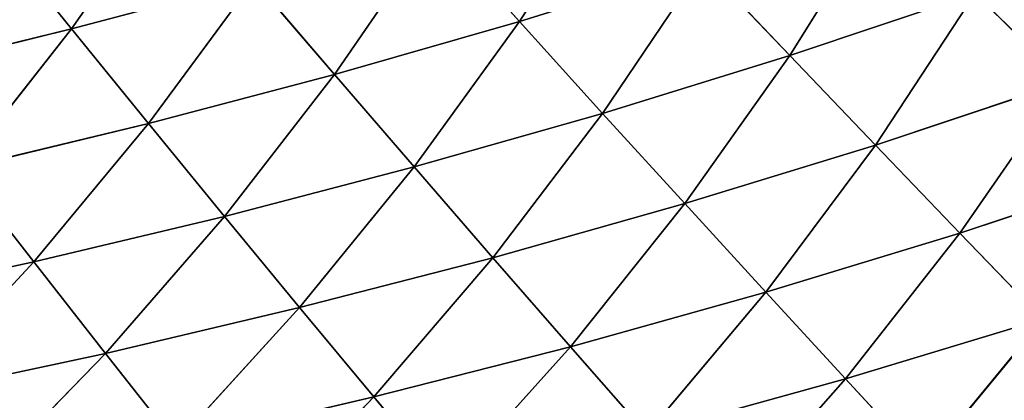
# Model space of a CAD drawing. Extents: x 0 to 605, y 0 to 400.
# Tile 746 of 1056: x 406 to 432, y 47 to 57. Entities that reach past the tile are written whole.
import ezdxf

# ---------------------------------------------------------------- set-up
doc = ezdxf.new("R2010")
doc.units = 0
doc.header["$LTSCALE"] = 25.4
doc.layers.get('0').update_dxf_attribs({"linetype": 'CONTINUOUS'})

# ---------------------------------------------------------------- blocks, each defined once
blk = doc.blocks.new('ATLANTA610_-_S_STL')
at = {"color": 0}
for p, q in [((425.082, 64.804, 356.092), (428.364, 62.083, 352.367)), ((425.082, 64.804, 356.092), (428.364, 62.083, 352.367)), ((430.444, 64.579, 354.621), (428.364, 62.083, 352.367)), ((430.444, 64.579, 354.621), (428.364, 62.083, 352.367)), ((433.6, 61.863, 350.785), (430.444, 64.579, 354.621)), ((433.6, 61.863, 350.785), (430.444, 64.579, 354.621)), ((415.844, 60.159, 352.847), (412.444, 62.765, 356.401)), ((415.844, 60.159, 352.847), (412.444, 62.765, 356.401)), ((417.781, 62.534, 355.17), (415.844, 60.159, 352.847)), ((417.781, 62.534, 355.17), (415.844, 60.159, 352.847)), ((417.781, 62.534, 355.17), (421.062, 59.935, 351.513)), ((417.781, 62.534, 355.17), (421.062, 59.935, 351.513)), ((423.089, 62.307, 353.827), (421.062, 59.935, 351.513)), ((423.089, 62.307, 353.827), (421.062, 59.935, 351.513)), ((428.364, 62.083, 352.367), (423.089, 62.307, 353.827)), ((428.364, 62.083, 352.367), (423.089, 62.307, 353.827)), ((426.246, 59.714, 350.064), (423.089, 62.307, 353.827)), ((426.246, 59.714, 350.064), (423.089, 62.307, 353.827)), ((428.364, 62.083, 352.367), (426.246, 59.714, 350.064)), ((428.364, 62.083, 352.367), (426.246, 59.714, 350.064)), ((428.364, 62.083, 352.367), (431.394, 59.497, 348.496)), ((433.6, 61.863, 350.785), (428.364, 62.083, 352.367)), ((433.6, 61.863, 350.785), (428.364, 62.083, 352.367)), ((428.364, 62.083, 352.367), (431.394, 59.497, 348.496)), ((433.6, 61.863, 350.785), (431.394, 59.497, 348.496)), ((433.6, 61.863, 350.785), (431.394, 59.497, 348.496)), ((408.723, 58.129, 351.69), (405.327, 60.618, 355.189)), ((408.723, 58.129, 351.69), (405.327, 60.618, 355.189)), ((408.723, 58.129, 351.69), (410.598, 60.387, 354.071)), ((408.723, 58.129, 351.69), (410.598, 60.387, 354.071)), ((410.598, 60.387, 354.071), (413.877, 57.905, 350.474)), ((410.598, 60.387, 354.071), (413.877, 57.905, 350.474)), ((410.598, 60.387, 354.071), (415.844, 60.159, 352.847)), ((410.598, 60.387, 354.071), (415.844, 60.159, 352.847)), ((413.877, 57.905, 350.474), (415.844, 60.159, 352.847)), ((413.877, 57.905, 350.474), (415.844, 60.159, 352.847)), ((421.062, 59.935, 351.513), (415.844, 60.159, 352.847)), ((421.062, 59.935, 351.513), (415.844, 60.159, 352.847)), ((419.003, 57.685, 349.15), (415.844, 60.159, 352.847)), ((419.003, 57.685, 349.15), (415.844, 60.159, 352.847)), ((421.062, 59.935, 351.513), (419.003, 57.685, 349.15)), ((421.062, 59.935, 351.513), (419.003, 57.685, 349.15)), ((421.062, 59.935, 351.513), (424.096, 57.468, 347.713)), ((426.246, 59.714, 350.064), (421.062, 59.935, 351.513)), ((426.246, 59.714, 350.064), (421.062, 59.935, 351.513)), ((421.062, 59.935, 351.513), (424.096, 57.468, 347.713)), ((426.246, 59.714, 350.064), (424.096, 57.468, 347.713)), ((426.246, 59.714, 350.064), (424.096, 57.468, 347.713)), ((431.394, 59.497, 348.496), (426.246, 59.714, 350.064)), ((431.394, 59.497, 348.496), (426.246, 59.714, 350.064)), ((429.153, 57.256, 346.16), (426.246, 59.714, 350.064)), ((429.153, 57.256, 346.16), (426.246, 59.714, 350.064)), ((431.394, 59.497, 348.496), (429.153, 57.256, 346.16)), ((431.394, 59.497, 348.496), (429.153, 57.256, 346.16)), ((431.394, 59.497, 348.496), (434.168, 57.047, 344.485)), ((436.498, 59.284, 346.804), (431.394, 59.497, 348.496)), ((436.498, 59.284, 346.804), (431.394, 59.497, 348.496)), ((431.394, 59.497, 348.496), (434.168, 57.047, 344.485)), ((403.545, 58.355, 352.803), (406.822, 55.986, 349.261)), ((403.545, 58.355, 352.803), (406.822, 55.986, 349.261)), ((403.545, 58.355, 352.803), (408.723, 58.129, 351.69)), ((403.545, 58.355, 352.803), (408.723, 58.129, 351.69)), ((406.822, 55.986, 349.261), (408.723, 58.129, 351.69)), ((406.822, 55.986, 349.261), (408.723, 58.129, 351.69)), ((411.882, 55.768, 348.053), (408.723, 58.129, 351.69)), ((408.723, 58.129, 351.69), (413.877, 57.905, 350.474)), ((408.723, 58.129, 351.69), (413.877, 57.905, 350.474)), ((411.882, 55.768, 348.053), (408.723, 58.129, 351.69)), ((411.882, 55.768, 348.053), (413.877, 57.905, 350.474)), ((411.882, 55.768, 348.053), (413.877, 57.905, 350.474)), ((413.877, 57.905, 350.474), (416.915, 55.553, 346.74)), ((413.877, 57.905, 350.474), (416.915, 55.553, 346.74)), ((413.877, 57.905, 350.474), (419.003, 57.685, 349.15)), ((413.877, 57.905, 350.474), (419.003, 57.685, 349.15)), ((416.915, 55.553, 346.74), (419.003, 57.685, 349.15)), ((416.915, 55.553, 346.74), (419.003, 57.685, 349.15)), ((424.096, 57.468, 347.713), (419.003, 57.685, 349.15)), ((424.096, 57.468, 347.713), (419.003, 57.685, 349.15)), ((421.916, 55.342, 345.317), (419.003, 57.685, 349.15)), ((421.916, 55.342, 345.317), (419.003, 57.685, 349.15)), ((424.096, 57.468, 347.713), (421.916, 55.342, 345.317)), ((424.096, 57.468, 347.713), (421.916, 55.342, 345.317)), ((424.096, 57.468, 347.713), (426.881, 55.135, 343.779)), ((429.153, 57.256, 346.16), (424.096, 57.468, 347.713)), ((429.153, 57.256, 346.16), (424.096, 57.468, 347.713)), ((424.096, 57.468, 347.713), (426.881, 55.135, 343.779)), ((429.153, 57.256, 346.16), (426.881, 55.135, 343.779)), ((429.153, 57.256, 346.16), (426.881, 55.135, 343.779)), ((434.168, 57.047, 344.485), (429.153, 57.256, 346.16)), ((434.168, 57.047, 344.485), (429.153, 57.256, 346.16)), ((431.805, 54.932, 342.123), (429.153, 57.256, 346.16)), ((431.805, 54.932, 342.123), (429.153, 57.256, 346.16)), ((434.168, 57.047, 344.485), (431.805, 54.932, 342.123)), ((434.168, 57.047, 344.485), (431.805, 54.932, 342.123)), ((406.822, 55.986, 349.261), (401.738, 56.207, 350.367)), ((406.822, 55.986, 349.261), (401.738, 56.207, 350.367)), ((406.822, 55.986, 349.261), (404.897, 53.955, 346.785)), ((406.822, 55.986, 349.261), (404.897, 53.955, 346.785)), ((406.822, 55.986, 349.261), (409.862, 53.743, 345.587)), ((406.822, 55.986, 349.261), (409.862, 53.743, 345.587)), ((406.822, 55.986, 349.261), (411.882, 55.768, 348.053)), ((406.822, 55.986, 349.261), (411.882, 55.768, 348.053)), ((409.862, 53.743, 345.587), (411.882, 55.768, 348.053)), ((409.862, 53.743, 345.587), (411.882, 55.768, 348.053)), ((414.801, 53.535, 344.285), (411.882, 55.768, 348.053)), ((411.882, 55.768, 348.053), (416.915, 55.553, 346.74)), ((411.882, 55.768, 348.053), (416.915, 55.553, 346.74)), ((414.801, 53.535, 344.285), (411.882, 55.768, 348.053)), ((414.801, 53.535, 344.285), (416.915, 55.553, 346.74)), ((414.801, 53.535, 344.285), (416.915, 55.553, 346.74)), ((416.915, 55.553, 346.74), (419.708, 53.331, 342.876)), ((416.915, 55.553, 346.74), (419.708, 53.331, 342.876)), ((416.915, 55.553, 346.74), (421.916, 55.342, 345.317)), ((416.915, 55.553, 346.74), (421.916, 55.342, 345.317)), ((419.708, 53.331, 342.876), (421.916, 55.342, 345.317)), ((419.708, 53.331, 342.876), (421.916, 55.342, 345.317)), ((426.881, 55.135, 343.779), (421.916, 55.342, 345.317)), ((426.881, 55.135, 343.779), (421.916, 55.342, 345.317)), ((424.581, 53.13, 341.355), (421.916, 55.342, 345.317)), ((424.581, 53.13, 341.355), (421.916, 55.342, 345.317)), ((426.881, 55.135, 343.779), (424.581, 53.13, 341.355)), ((426.881, 55.135, 343.779), (424.581, 53.13, 341.355)), ((426.881, 55.135, 343.779), (429.413, 52.934, 339.718)), ((431.805, 54.932, 342.123), (426.881, 55.135, 343.779)), ((431.805, 54.932, 342.123), (426.881, 55.135, 343.779)), ((426.881, 55.135, 343.779), (429.413, 52.934, 339.718)), ((409.862, 53.743, 345.587), (404.897, 53.955, 346.785)), ((409.862, 53.743, 345.587), (404.897, 53.955, 346.785)), ((407.82, 51.828, 343.075), (404.897, 53.955, 346.785)), ((407.82, 51.828, 343.075), (404.897, 53.955, 346.785)), ((409.862, 53.743, 345.587), (407.82, 51.828, 343.075)), ((409.862, 53.743, 345.587), (407.82, 51.828, 343.075)), ((409.862, 53.743, 345.587), (412.664, 51.627, 341.787)), ((409.862, 53.743, 345.587), (412.664, 51.627, 341.787)), ((409.862, 53.743, 345.587), (414.801, 53.535, 344.285)), ((409.862, 53.743, 345.587), (414.801, 53.535, 344.285)), ((412.664, 51.627, 341.787), (414.801, 53.535, 344.285)), ((412.664, 51.627, 341.787), (414.801, 53.535, 344.285)), ((417.477, 51.43, 340.393), (414.801, 53.535, 344.285)), ((414.801, 53.535, 344.285), (419.708, 53.331, 342.876)), ((414.801, 53.535, 344.285), (419.708, 53.331, 342.876)), ((417.477, 51.43, 340.393), (414.801, 53.535, 344.285)), ((417.477, 51.43, 340.393), (419.708, 53.331, 342.876)), ((417.477, 51.43, 340.393), (419.708, 53.331, 342.876)), ((419.708, 53.331, 342.876), (422.256, 51.237, 338.889)), ((419.708, 53.331, 342.876), (422.256, 51.237, 338.889)), ((419.708, 53.331, 342.876), (424.581, 53.13, 341.355)), ((419.708, 53.331, 342.876), (424.581, 53.13, 341.355)), ((402.95, 52.032, 344.263), (407.82, 51.828, 343.075)), ((402.95, 52.032, 344.263), (407.82, 51.828, 343.075)), ((405.758, 50.018, 340.521), (407.82, 51.828, 343.075)), ((405.758, 50.018, 340.521), (407.82, 51.828, 343.075)), ((412.664, 51.627, 341.787), (407.82, 51.828, 343.075)), ((412.664, 51.627, 341.787), (407.82, 51.828, 343.075)), ((410.505, 49.825, 339.247), (407.82, 51.828, 343.075)), ((410.505, 49.825, 339.247), (407.82, 51.828, 343.075))]:
    blk.add_line(p, q, dxfattribs=at)
mesh = blk.add_polyface(dxfattribs=at)
corners = [(425.082, 64.804, 356.092), (428.364, 62.083, 352.367), (423.089, 62.307, 353.827)]
mesh.append_faces([[corners[k] for k in face] for face in [(0, 1, 2)]], dxfattribs={"color": 0})
mesh = blk.add_polyface(dxfattribs=at)
corners = [(425.082, 64.804, 356.092), (430.444, 64.579, 354.621), (428.364, 62.083, 352.367)]
mesh.append_faces([[corners[k] for k in face] for face in [(0, 1, 2)]], dxfattribs={"color": 0})
mesh = blk.add_polyface(dxfattribs=at)
corners = [(430.444, 64.579, 354.621), (433.6, 61.863, 350.785), (428.364, 62.083, 352.367)]
mesh.append_faces([[corners[k] for k in face] for face in [(0, 1, 2)]], dxfattribs={"color": 0})
mesh = blk.add_polyface(dxfattribs=at)
corners = [(430.444, 64.579, 354.621), (435.768, 64.358, 353.027), (433.6, 61.863, 350.785)]
mesh.append_faces([[corners[k] for k in face] for face in [(0, 1, 2)]], dxfattribs={"color": 0})
mesh = blk.add_polyface(dxfattribs=at)
corners = [(412.444, 62.765, 356.401), (415.844, 60.159, 352.847), (410.598, 60.387, 354.071)]
mesh.append_faces([[corners[k] for k in face] for face in [(0, 1, 2)]], dxfattribs={"color": 0})
mesh = blk.add_polyface(dxfattribs=at)
corners = [(412.444, 62.765, 356.401), (417.781, 62.534, 355.17), (415.844, 60.159, 352.847)]
mesh.append_faces([[corners[k] for k in face] for face in [(0, 1, 2)]], dxfattribs={"color": 0})
mesh = blk.add_polyface(dxfattribs=at)
corners = [(417.781, 62.534, 355.17), (421.062, 59.935, 351.513), (415.844, 60.159, 352.847)]
mesh.append_faces([[corners[k] for k in face] for face in [(0, 1, 2)]], dxfattribs={"color": 0})
mesh = blk.add_polyface(dxfattribs=at)
corners = [(417.781, 62.534, 355.17), (423.089, 62.307, 353.827), (421.062, 59.935, 351.513)]
mesh.append_faces([[corners[k] for k in face] for face in [(0, 1, 2)]], dxfattribs={"color": 0})
mesh = blk.add_polyface(dxfattribs=at)
corners = [(423.089, 62.307, 353.827), (426.246, 59.714, 350.064), (421.062, 59.935, 351.513)]
mesh.append_faces([[corners[k] for k in face] for face in [(0, 1, 2)]], dxfattribs={"color": 0})
mesh = blk.add_polyface(dxfattribs=at)
corners = [(423.089, 62.307, 353.827), (428.364, 62.083, 352.367), (426.246, 59.714, 350.064)]
mesh.append_faces([[corners[k] for k in face] for face in [(0, 1, 2)]], dxfattribs={"color": 0})
mesh = blk.add_polyface(dxfattribs=at)
corners = [(428.364, 62.083, 352.367), (431.394, 59.497, 348.496), (426.246, 59.714, 350.064)]
mesh.append_faces([[corners[k] for k in face] for face in [(0, 1, 2)]], dxfattribs={"color": 0})
mesh = blk.add_polyface(dxfattribs=at)
corners = [(428.364, 62.083, 352.367), (433.6, 61.863, 350.785), (431.394, 59.497, 348.496)]
mesh.append_faces([[corners[k] for k in face] for face in [(0, 1, 2)]], dxfattribs={"color": 0})
mesh = blk.add_polyface(dxfattribs=at)
corners = [(433.6, 61.863, 350.785), (436.498, 59.284, 346.804), (431.394, 59.497, 348.496)]
mesh.append_faces([[corners[k] for k in face] for face in [(0, 1, 2)]], dxfattribs={"color": 0})
mesh = blk.add_polyface(dxfattribs=at)
corners = [(405.327, 60.618, 355.189), (408.723, 58.129, 351.69), (403.545, 58.355, 352.803)]
mesh.append_faces([[corners[k] for k in face] for face in [(0, 1, 2)]], dxfattribs={"color": 0})
mesh = blk.add_polyface(dxfattribs=at)
corners = [(405.327, 60.618, 355.189), (410.598, 60.387, 354.071), (408.723, 58.129, 351.69)]
mesh.append_faces([[corners[k] for k in face] for face in [(0, 1, 2)]], dxfattribs={"color": 0})
mesh = blk.add_polyface(dxfattribs=at)
corners = [(410.598, 60.387, 354.071), (413.877, 57.905, 350.474), (408.723, 58.129, 351.69)]
mesh.append_faces([[corners[k] for k in face] for face in [(0, 1, 2)]], dxfattribs={"color": 0})
mesh = blk.add_polyface(dxfattribs=at)
corners = [(410.598, 60.387, 354.071), (415.844, 60.159, 352.847), (413.877, 57.905, 350.474)]
mesh.append_faces([[corners[k] for k in face] for face in [(0, 1, 2)]], dxfattribs={"color": 0})
mesh = blk.add_polyface(dxfattribs=at)
corners = [(415.844, 60.159, 352.847), (419.003, 57.685, 349.15), (413.877, 57.905, 350.474)]
mesh.append_faces([[corners[k] for k in face] for face in [(0, 1, 2)]], dxfattribs={"color": 0})
mesh = blk.add_polyface(dxfattribs=at)
corners = [(415.844, 60.159, 352.847), (421.062, 59.935, 351.513), (419.003, 57.685, 349.15)]
mesh.append_faces([[corners[k] for k in face] for face in [(0, 1, 2)]], dxfattribs={"color": 0})
mesh = blk.add_polyface(dxfattribs=at)
corners = [(421.062, 59.935, 351.513), (424.096, 57.468, 347.713), (419.003, 57.685, 349.15)]
mesh.append_faces([[corners[k] for k in face] for face in [(0, 1, 2)]], dxfattribs={"color": 0})
mesh = blk.add_polyface(dxfattribs=at)
corners = [(421.062, 59.935, 351.513), (426.246, 59.714, 350.064), (424.096, 57.468, 347.713)]
mesh.append_faces([[corners[k] for k in face] for face in [(0, 1, 2)]], dxfattribs={"color": 0})
mesh = blk.add_polyface(dxfattribs=at)
corners = [(426.246, 59.714, 350.064), (429.153, 57.256, 346.16), (424.096, 57.468, 347.713)]
mesh.append_faces([[corners[k] for k in face] for face in [(0, 1, 2)]], dxfattribs={"color": 0})
mesh = blk.add_polyface(dxfattribs=at)
corners = [(426.246, 59.714, 350.064), (431.394, 59.497, 348.496), (429.153, 57.256, 346.16)]
mesh.append_faces([[corners[k] for k in face] for face in [(0, 1, 2)]], dxfattribs={"color": 0})
mesh = blk.add_polyface(dxfattribs=at)
corners = [(431.394, 59.497, 348.496), (434.168, 57.047, 344.485), (429.153, 57.256, 346.16)]
mesh.append_faces([[corners[k] for k in face] for face in [(0, 1, 2)]], dxfattribs={"color": 0})
mesh = blk.add_polyface(dxfattribs=at)
corners = [(431.394, 59.497, 348.496), (436.498, 59.284, 346.804), (434.168, 57.047, 344.485)]
mesh.append_faces([[corners[k] for k in face] for face in [(0, 1, 2)]], dxfattribs={"color": 0})
mesh = blk.add_polyface(dxfattribs=at)
corners = [(403.545, 58.355, 352.803), (406.822, 55.986, 349.261), (401.738, 56.207, 350.367)]
mesh.append_faces([[corners[k] for k in face] for face in [(0, 1, 2)]], dxfattribs={"color": 0})
mesh = blk.add_polyface(dxfattribs=at)
corners = [(403.545, 58.355, 352.803), (408.723, 58.129, 351.69), (406.822, 55.986, 349.261)]
mesh.append_faces([[corners[k] for k in face] for face in [(0, 1, 2)]], dxfattribs={"color": 0})
mesh = blk.add_polyface(dxfattribs=at)
corners = [(408.723, 58.129, 351.69), (411.882, 55.768, 348.053), (406.822, 55.986, 349.261)]
mesh.append_faces([[corners[k] for k in face] for face in [(0, 1, 2)]], dxfattribs={"color": 0})
mesh = blk.add_polyface(dxfattribs=at)
corners = [(408.723, 58.129, 351.69), (413.877, 57.905, 350.474), (411.882, 55.768, 348.053)]
mesh.append_faces([[corners[k] for k in face] for face in [(0, 1, 2)]], dxfattribs={"color": 0})
mesh = blk.add_polyface(dxfattribs=at)
corners = [(413.877, 57.905, 350.474), (416.915, 55.553, 346.74), (411.882, 55.768, 348.053)]
mesh.append_faces([[corners[k] for k in face] for face in [(0, 1, 2)]], dxfattribs={"color": 0})
mesh = blk.add_polyface(dxfattribs=at)
corners = [(413.877, 57.905, 350.474), (419.003, 57.685, 349.15), (416.915, 55.553, 346.74)]
mesh.append_faces([[corners[k] for k in face] for face in [(0, 1, 2)]], dxfattribs={"color": 0})
mesh = blk.add_polyface(dxfattribs=at)
corners = [(419.003, 57.685, 349.15), (421.916, 55.342, 345.317), (416.915, 55.553, 346.74)]
mesh.append_faces([[corners[k] for k in face] for face in [(0, 1, 2)]], dxfattribs={"color": 0})
mesh = blk.add_polyface(dxfattribs=at)
corners = [(419.003, 57.685, 349.15), (424.096, 57.468, 347.713), (421.916, 55.342, 345.317)]
mesh.append_faces([[corners[k] for k in face] for face in [(0, 1, 2)]], dxfattribs={"color": 0})
mesh = blk.add_polyface(dxfattribs=at)
corners = [(424.096, 57.468, 347.713), (426.881, 55.135, 343.779), (421.916, 55.342, 345.317)]
mesh.append_faces([[corners[k] for k in face] for face in [(0, 1, 2)]], dxfattribs={"color": 0})
mesh = blk.add_polyface(dxfattribs=at)
corners = [(424.096, 57.468, 347.713), (429.153, 57.256, 346.16), (426.881, 55.135, 343.779)]
mesh.append_faces([[corners[k] for k in face] for face in [(0, 1, 2)]], dxfattribs={"color": 0})
mesh = blk.add_polyface(dxfattribs=at)
corners = [(429.153, 57.256, 346.16), (431.805, 54.932, 342.123), (426.881, 55.135, 343.779)]
mesh.append_faces([[corners[k] for k in face] for face in [(0, 1, 2)]], dxfattribs={"color": 0})
mesh = blk.add_polyface(dxfattribs=at)
corners = [(429.153, 57.256, 346.16), (434.168, 57.047, 344.485), (431.805, 54.932, 342.123)]
mesh.append_faces([[corners[k] for k in face] for face in [(0, 1, 2)]], dxfattribs={"color": 0})
mesh = blk.add_polyface(dxfattribs=at)
corners = [(434.168, 57.047, 344.485), (436.684, 54.734, 340.345), (431.805, 54.932, 342.123)]
mesh.append_faces([[corners[k] for k in face] for face in [(0, 1, 2)]], dxfattribs={"color": 0})
mesh = blk.add_polyface(dxfattribs=at)
corners = [(401.738, 56.207, 350.367), (406.822, 55.986, 349.261), (404.897, 53.955, 346.785)]
mesh.append_faces([[corners[k] for k in face] for face in [(0, 1, 2)]], dxfattribs={"color": 0})
mesh = blk.add_polyface(dxfattribs=at)
corners = [(406.822, 55.986, 349.261), (409.862, 53.743, 345.587), (404.897, 53.955, 346.785)]
mesh.append_faces([[corners[k] for k in face] for face in [(0, 1, 2)]], dxfattribs={"color": 0})
mesh = blk.add_polyface(dxfattribs=at)
corners = [(406.822, 55.986, 349.261), (411.882, 55.768, 348.053), (409.862, 53.743, 345.587)]
mesh.append_faces([[corners[k] for k in face] for face in [(0, 1, 2)]], dxfattribs={"color": 0})
mesh = blk.add_polyface(dxfattribs=at)
corners = [(411.882, 55.768, 348.053), (414.801, 53.535, 344.285), (409.862, 53.743, 345.587)]
mesh.append_faces([[corners[k] for k in face] for face in [(0, 1, 2)]], dxfattribs={"color": 0})
mesh = blk.add_polyface(dxfattribs=at)
corners = [(411.882, 55.768, 348.053), (416.915, 55.553, 346.74), (414.801, 53.535, 344.285)]
mesh.append_faces([[corners[k] for k in face] for face in [(0, 1, 2)]], dxfattribs={"color": 0})
mesh = blk.add_polyface(dxfattribs=at)
corners = [(416.915, 55.553, 346.74), (419.708, 53.331, 342.876), (414.801, 53.535, 344.285)]
mesh.append_faces([[corners[k] for k in face] for face in [(0, 1, 2)]], dxfattribs={"color": 0})
mesh = blk.add_polyface(dxfattribs=at)
corners = [(416.915, 55.553, 346.74), (421.916, 55.342, 345.317), (419.708, 53.331, 342.876)]
mesh.append_faces([[corners[k] for k in face] for face in [(0, 1, 2)]], dxfattribs={"color": 0})
mesh = blk.add_polyface(dxfattribs=at)
corners = [(421.916, 55.342, 345.317), (424.581, 53.13, 341.355), (419.708, 53.331, 342.876)]
mesh.append_faces([[corners[k] for k in face] for face in [(0, 1, 2)]], dxfattribs={"color": 0})
mesh = blk.add_polyface(dxfattribs=at)
corners = [(421.916, 55.342, 345.317), (426.881, 55.135, 343.779), (424.581, 53.13, 341.355)]
mesh.append_faces([[corners[k] for k in face] for face in [(0, 1, 2)]], dxfattribs={"color": 0})
mesh = blk.add_polyface(dxfattribs=at)
corners = [(426.881, 55.135, 343.779), (429.413, 52.934, 339.718), (424.581, 53.13, 341.355)]
mesh.append_faces([[corners[k] for k in face] for face in [(0, 1, 2)]], dxfattribs={"color": 0})
mesh = blk.add_polyface(dxfattribs=at)
corners = [(426.881, 55.135, 343.779), (431.805, 54.932, 342.123), (429.413, 52.934, 339.718)]
mesh.append_faces([[corners[k] for k in face] for face in [(0, 1, 2)]], dxfattribs={"color": 0})
mesh = blk.add_polyface(dxfattribs=at)
corners = [(404.897, 53.955, 346.785), (407.82, 51.828, 343.075), (402.95, 52.032, 344.263)]
mesh.append_faces([[corners[k] for k in face] for face in [(0, 1, 2)]], dxfattribs={"color": 0})
mesh = blk.add_polyface(dxfattribs=at)
corners = [(404.897, 53.955, 346.785), (409.862, 53.743, 345.587), (407.82, 51.828, 343.075)]
mesh.append_faces([[corners[k] for k in face] for face in [(0, 1, 2)]], dxfattribs={"color": 0})
mesh = blk.add_polyface(dxfattribs=at)
corners = [(409.862, 53.743, 345.587), (412.664, 51.627, 341.787), (407.82, 51.828, 343.075)]
mesh.append_faces([[corners[k] for k in face] for face in [(0, 1, 2)]], dxfattribs={"color": 0})
mesh = blk.add_polyface(dxfattribs=at)
corners = [(409.862, 53.743, 345.587), (414.801, 53.535, 344.285), (412.664, 51.627, 341.787)]
mesh.append_faces([[corners[k] for k in face] for face in [(0, 1, 2)]], dxfattribs={"color": 0})
mesh = blk.add_polyface(dxfattribs=at)
corners = [(414.801, 53.535, 344.285), (417.477, 51.43, 340.393), (412.664, 51.627, 341.787)]
mesh.append_faces([[corners[k] for k in face] for face in [(0, 1, 2)]], dxfattribs={"color": 0})
mesh = blk.add_polyface(dxfattribs=at)
corners = [(414.801, 53.535, 344.285), (419.708, 53.331, 342.876), (417.477, 51.43, 340.393)]
mesh.append_faces([[corners[k] for k in face] for face in [(0, 1, 2)]], dxfattribs={"color": 0})
mesh = blk.add_polyface(dxfattribs=at)
corners = [(419.708, 53.331, 342.876), (422.256, 51.237, 338.889), (417.477, 51.43, 340.393)]
mesh.append_faces([[corners[k] for k in face] for face in [(0, 1, 2)]], dxfattribs={"color": 0})
mesh = blk.add_polyface(dxfattribs=at)
corners = [(419.708, 53.331, 342.876), (424.581, 53.13, 341.355), (422.256, 51.237, 338.889)]
mesh.append_faces([[corners[k] for k in face] for face in [(0, 1, 2)]], dxfattribs={"color": 0})
mesh = blk.add_polyface(dxfattribs=at)
corners = [(402.95, 52.032, 344.263), (407.82, 51.828, 343.075), (405.758, 50.018, 340.521)]
mesh.append_faces([[corners[k] for k in face] for face in [(0, 1, 2)]], dxfattribs={"color": 0})
mesh = blk.add_polyface(dxfattribs=at)
corners = [(407.82, 51.828, 343.075), (410.505, 49.825, 339.247), (405.758, 50.018, 340.521)]
mesh.append_faces([[corners[k] for k in face] for face in [(0, 1, 2)]], dxfattribs={"color": 0})
mesh = blk.add_polyface(dxfattribs=at)
corners = [(407.82, 51.828, 343.075), (412.664, 51.627, 341.787), (410.505, 49.825, 339.247)]
mesh.append_faces([[corners[k] for k in face] for face in [(0, 1, 2)]], dxfattribs={"color": 0})

msp = doc.modelspace()

# ---------------------------------------------------------------- block references
at = {"color": 254, "extrusion": (0, -1, 5.55112e-17)}
msp.add_blockref('ATLANTA610_-_S_STL', (-0.269, -0.066, -399.883), dxfattribs=at)

doc.saveas('drawing.dxf')
